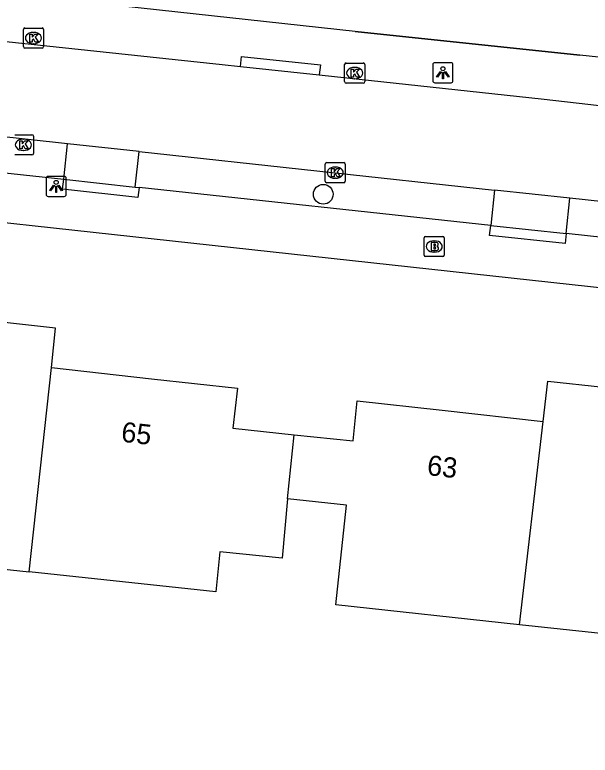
# Model space of a CAD drawing. Extents: x 160457 to 162082, y 388340 to 389736.
# Drawn here: x 161280.34 to 161308.93, y 388469.6 to 388506.39 of the extents above; entities that cross this region are included whole.
import ezdxf

# ---------------------------------------------------------------- set-up
doc = ezdxf.new("R2010")
doc.units = 0
for name, color, linetype in [('IMGEO_Boom', 7, 'Continuous'), ('IMGEO_Brandkraan', 7, 'Continuous'), ('IMGEO_Kolk', 7, 'Continuous'), ('IMGEO_Lichtpunt', 7, 'Continuous'), ('IMGEO_Muur', 7, 'Continuous'), ('IMGEO_Pand', 7, 'Continuous'), ('IMGEO_Pand_nummerreeks', 7, 'Continuous'), ('IMGEO_Parkeervlak_open', 7, 'Continuous'), ('IMGEO_Rijbaan_lokaal_open', 7, 'Continuous'), ('IMGEO_Voetpad_open', 7, 'Continuous')]:
    doc.layers.add(name, color=color, linetype=linetype)

msp = doc.modelspace()

# ---------------------------------------------------------------- linework, layer by layer
at = {"layer": 'IMGEO_Boom'}
msp.add_circle((161295.665, 388497.471), 0.489, dxfattribs=at)
at = {"layer": 'IMGEO_Brandkraan'}
for p, q in [((161300.679, 388494.451), (161300.679, 388495.303)), ((161300.754, 388495.377), (161301.606, 388495.377)), ((161301.68, 388495.303), (161301.68, 388494.451)), ((161301.167, 388495.157), (161301.192, 388495.157)), ((161301.19, 388494.597), (161301.165, 388494.597)), ((161301.606, 388494.377), (161300.754, 388494.377))]:
    msp.add_line(p, q, dxfattribs=at)
for points in [[(161300.679, 388494.451), (161300.679, 388495.303)], [(161300.754, 388495.377), (161301.606, 388495.377)], [(161301.68, 388495.303), (161301.68, 388494.451)], [(161301.027, 388495.077), (161301.027, 388494.677), (161301.24, 388494.677)], [(161301.258, 388495.077), (161301.027, 388495.077)], [(161301.206, 388494.996), (161301.152, 388494.996), (161301.152, 388494.92)], [(161301.152, 388494.92), (161301.205, 388494.92)], [(161301.214, 388494.844), (161301.152, 388494.844), (161301.152, 388494.763)], [(161301.152, 388494.763), (161301.214, 388494.763)], [(161301.606, 388494.377), (161300.754, 388494.377)]]:
    msp.add_lwpolyline(points, dxfattribs=at)
for centre, radius, start, end in [((161300.756, 388495.301), 0.0765, 91.552, 178.448), ((161300.756, 388495.301), 0.0765, 91.552, 178.448), ((161301.604, 388495.301), 0.0765, 1.552, 88.448), ((161301.604, 388495.301), 0.0765, 1.552, 88.448), ((161301.207, 388494.958), 0.0379, 267.8285, 90.9355), ((161301.215, 388494.803), 0.0404, 269.8759, 90.5077), ((161301.262, 388494.932), 0.145, 59.4692, 91.5367), ((161301.287, 388494.979), 0.0922, 285.5137, 58.1501), ((161301.292, 388494.787), 0.105, 301.3115, 78.989), ((161300.756, 388494.453), 0.0765, 181.552, 268.448), ((161300.756, 388494.453), 0.0765, 181.552, 268.448), ((161301.246, 388494.928), 0.251, 268.6676, 293.5347), ((161301.604, 388494.453), 0.0765, 271.552, 358.448), ((161301.604, 388494.453), 0.0765, 271.552, 358.448)]:
    msp.add_arc(centre, radius, start, end, dxfattribs=at)
for centre, major_axis, ratio, start_param, end_param in [((161301.166, 388494.877), (-0.387, 0.002), 0.722429, 4.712389, 7.853982), ((161301.191, 388494.877), (-0.39, 0.002), 0.717154, 1.570796, 4.712389)]:
    msp.add_ellipse(centre, major_axis=major_axis, ratio=ratio, start_param=start_param, end_param=end_param, dxfattribs=at)
at = {"layer": 'IMGEO_Kolk'}
for p, q in [((161280.765, 388504.808), (161280.765, 388505.66)), ((161280.84, 388505.734), (161281.692, 388505.734)), ((161281.253, 388505.514), (161281.278, 388505.514)), ((161281.766, 388505.66), (161281.766, 388504.808)), ((161281.692, 388504.734), (161280.84, 388504.734)), ((161281.276, 388504.954), (161281.251, 388504.954)), ((161296.803, 388503.995), (161297.655, 388503.995)), ((161296.728, 388503.069), (161296.728, 388503.921)), ((161297.216, 388503.775), (161297.241, 388503.775)), ((161297.729, 388503.921), (161297.729, 388503.069)), ((161297.655, 388502.995), (161296.803, 388502.995)), ((161297.239, 388503.215), (161297.214, 388503.215)), ((161280.34, 388500.429), (161281.192, 388500.429)), ((161281.266, 388500.355), (161281.266, 388499.503)), ((161280.753, 388500.209), (161280.778, 388500.209)), ((161280.776, 388499.649), (161280.751, 388499.649)), ((161281.192, 388499.429), (161280.34, 388499.429)), ((161295.761, 388498.119), (161295.761, 388498.971)), ((161295.836, 388499.045), (161296.688, 388499.045)), ((161296.762, 388498.971), (161296.762, 388498.119)), ((161296.249, 388498.825), (161296.274, 388498.825)), ((161296.272, 388498.265), (161296.247, 388498.265)), ((161296.688, 388498.045), (161295.836, 388498.045))]:
    msp.add_line(p, q, dxfattribs=at)
for points in [[(161280.765, 388504.808), (161280.765, 388505.66)], [(161280.84, 388505.734), (161281.692, 388505.734)], [(161281.766, 388505.66), (161281.766, 388504.808)], [(161281.086, 388505.434), (161281.209, 388505.434), (161281.209, 388505.283), (161281.339, 388505.434), (161281.503, 388505.434), (161281.357, 388505.283), (161281.51, 388505.034), (161281.358, 388505.034), (161281.273, 388505.198), (161281.209, 388505.131), (161281.209, 388505.034), (161281.086, 388505.034), (161281.086, 388505.434)], [(161281.692, 388504.734), (161280.84, 388504.734)], [(161296.803, 388503.995), (161297.655, 388503.995)], [(161296.728, 388503.069), (161296.728, 388503.921)], [(161297.049, 388503.695), (161297.172, 388503.695), (161297.172, 388503.544), (161297.302, 388503.695), (161297.466, 388503.695), (161297.32, 388503.544), (161297.473, 388503.295), (161297.321, 388503.295), (161297.236, 388503.459), (161297.172, 388503.392), (161297.172, 388503.295), (161297.049, 388503.295), (161297.049, 388503.695)], [(161297.729, 388503.921), (161297.729, 388503.069)], [(161297.655, 388502.995), (161296.803, 388502.995)], [(161280.34, 388500.429), (161281.192, 388500.429)], [(161281.266, 388500.355), (161281.266, 388499.503)], [(161280.586, 388500.129), (161280.709, 388500.129), (161280.709, 388499.978), (161280.839, 388500.129), (161281.003, 388500.129), (161280.857, 388499.978), (161281.01, 388499.729), (161280.858, 388499.729), (161280.773, 388499.893), (161280.709, 388499.826), (161280.709, 388499.729), (161280.586, 388499.729), (161280.586, 388500.129)], [(161281.192, 388499.429), (161280.34, 388499.429)], [(161295.761, 388498.119), (161295.761, 388498.971)], [(161295.836, 388499.045), (161296.688, 388499.045)], [(161296.762, 388498.971), (161296.762, 388498.119)], [(161296.082, 388498.745), (161296.205, 388498.745), (161296.205, 388498.594), (161296.335, 388498.745), (161296.499, 388498.745), (161296.353, 388498.594), (161296.506, 388498.345), (161296.354, 388498.345), (161296.269, 388498.509), (161296.205, 388498.442), (161296.205, 388498.345), (161296.082, 388498.345), (161296.082, 388498.745)], [(161296.688, 388498.045), (161295.836, 388498.045)]]:
    msp.add_lwpolyline(points, dxfattribs=at)
for centre, start, end in [((161280.842, 388505.658), 91.552, 178.448), ((161280.842, 388505.658), 91.552, 178.448), ((161281.69, 388505.658), 1.552, 88.448), ((161281.69, 388505.658), 1.552, 88.448), ((161280.842, 388504.81), 181.552, 268.448), ((161280.842, 388504.81), 181.552, 268.448), ((161281.69, 388504.81), 271.552, 358.448), ((161281.69, 388504.81), 271.552, 358.448), ((161296.805, 388503.919), 91.552, 178.448), ((161296.805, 388503.919), 91.552, 178.448), ((161297.653, 388503.919), 1.552, 88.448), ((161297.653, 388503.919), 1.552, 88.448), ((161296.805, 388503.071), 181.552, 268.448), ((161296.805, 388503.071), 181.552, 268.448), ((161297.653, 388503.071), 271.552, 358.448), ((161297.653, 388503.071), 271.552, 358.448), ((161281.19, 388500.353), 1.552, 88.448), ((161281.19, 388500.353), 1.552, 88.448), ((161281.19, 388499.505), 271.552, 358.448), ((161281.19, 388499.505), 271.552, 358.448), ((161295.838, 388498.969), 91.552, 178.448), ((161295.838, 388498.969), 91.552, 178.448), ((161296.686, 388498.969), 1.552, 88.448), ((161296.686, 388498.969), 1.552, 88.448), ((161295.838, 388498.121), 181.552, 268.448), ((161295.838, 388498.121), 181.552, 268.448), ((161296.686, 388498.121), 271.552, 358.448), ((161296.686, 388498.121), 271.552, 358.448)]:
    msp.add_arc(centre, 0.0765, start, end, dxfattribs=at)
for centre, major_axis, ratio, start_param, end_param in [((161281.252, 388505.234), (-0.387, 0.002), 0.722429, 4.712389, 7.853982), ((161281.277, 388505.234), (-0.39, 0.002), 0.717154, 1.570796, 4.712389), ((161297.215, 388503.495), (-0.387, 0.002), 0.722429, 4.712389, 7.853982), ((161297.24, 388503.495), (-0.39, 0.002), 0.717154, 1.570796, 4.712389), ((161280.752, 388499.929), (-0.387, 0.002), 0.722429, 4.712389, 7.853982), ((161280.777, 388499.929), (-0.39, 0.002), 0.717154, 1.570796, 4.712389), ((161296.248, 388498.545), (-0.387, 0.002), 0.722429, 4.712389, 7.853982), ((161296.273, 388498.545), (-0.39, 0.002), 0.717154, 1.570796, 4.712389)]:
    msp.add_ellipse(centre, major_axis=major_axis, ratio=ratio, start_param=start_param, end_param=end_param, dxfattribs=at)
at = {"layer": 'IMGEO_Lichtpunt'}
for p, q in [((161302.013, 388504.009), (161301.205, 388504.009)), ((161302.013, 388504.009), (161301.205, 388504.009)), ((161301.111, 388503.914), (161301.111, 388503.107)), ((161301.111, 388503.914), (161301.111, 388503.107)), ((161302.107, 388503.107), (161302.107, 388503.914)), ((161302.107, 388503.107), (161302.107, 388503.914)), ((161301.205, 388503.013), (161302.013, 388503.013)), ((161301.205, 388503.013), (161302.013, 388503.013)), ((161281.896, 388498.264), (161281.896, 388497.457)), ((161281.896, 388498.264), (161281.896, 388497.457)), ((161282.798, 388498.359), (161281.99, 388498.359)), ((161282.798, 388498.359), (161281.99, 388498.359)), ((161282.892, 388497.457), (161282.892, 388498.264)), ((161282.892, 388497.457), (161282.892, 388498.264)), ((161281.99, 388497.363), (161282.798, 388497.363)), ((161281.99, 388497.363), (161282.798, 388497.363))]:
    msp.add_line(p, q, dxfattribs=at)
for points in [[(161301.485, 388503.578), (161301.524, 388503.55), (161301.336, 388503.288), (161301.298, 388503.315), (161301.485, 388503.578)], [(161301.587, 388503.53), (161301.634, 388503.53), (161301.634, 388503.208), (161301.587, 388503.208), (161301.587, 388503.53)], [(161301.697, 388503.55), (161301.735, 388503.577), (161301.922, 388503.315), (161301.883, 388503.287), (161301.697, 388503.55)], [(161282.27, 388497.928), (161282.309, 388497.9), (161282.121, 388497.638), (161282.083, 388497.665), (161282.27, 388497.928)], [(161282.372, 388497.88), (161282.419, 388497.88), (161282.419, 388497.558), (161282.372, 388497.558), (161282.372, 388497.88)], [(161282.482, 388497.9), (161282.52, 388497.927), (161282.707, 388497.665), (161282.668, 388497.637), (161282.482, 388497.9)]]:
    msp.add_lwpolyline(points, dxfattribs=at)
for centre in [(161301.61, 388503.712), (161282.395, 388498.062)]:
    msp.add_circle(centre, 0.0994, dxfattribs=at)
for centre, start, end in [((161301.205, 388503.914), 90, 180), ((161301.205, 388503.914), 90, 180), ((161302.013, 388503.914), 0, 90), ((161302.013, 388503.914), 0, 90), ((161301.205, 388503.107), 180, 270), ((161301.205, 388503.107), 180, 270), ((161302.013, 388503.107), 270, 0), ((161302.013, 388503.107), 270, 360), ((161281.99, 388498.264), 90, 180), ((161281.99, 388498.264), 90, 180), ((161282.798, 388498.264), 0, 90), ((161282.798, 388498.264), 0, 90), ((161281.99, 388497.457), 180, 270), ((161281.99, 388497.457), 180, 270), ((161282.798, 388497.457), 270, 0), ((161282.798, 388497.457), 270, 360)]:
    msp.add_arc(centre, 0.0946, start, end, dxfattribs=at)
at = {"layer": 'IMGEO_Muur'}
msp.add_lwpolyline([(161297.25, 388505.556), (161308.418, 388504.386)], dxfattribs=at)
at = {"layer": 'IMGEO_Pand'}
for points in [[(161282.156, 388488.862), (161282.368, 388490.82), (161273.13, 388491.846), (161272.578, 388486.877), (161272.304, 388483.861), (161270.913, 388484.01), (161270.749, 388482.477), (161268.704, 388482.695), (161267.852, 388474.738), (161269.898, 388474.519), (161274.907, 388473.984), (161275.475, 388479.301), (161281.056, 388478.704)], [(161281.056, 388478.704), (161282.156, 388488.862)], [(161282.156, 388488.862), (161287.134, 388488.308), (161291.399, 388487.833), (161291.178, 388485.846), (161294.226, 388485.523)], [(161306.586, 388486.183), (161306.818, 388488.186), (161312.364, 388487.59), (161316.052, 388487.193), (161315.192, 388479.248), (161316.583, 388479.098), (161315.576, 388469.598), (161310.582, 388470.141), (161311.157, 388475.46), (161305.416, 388476.08)], [(161294.226, 388485.523), (161297.148, 388485.214), (161297.357, 388487.203), (161301.567, 388486.738), (161306.586, 388486.183)], [(161305.416, 388476.08), (161306.586, 388486.183)], [(161293.881, 388482.337), (161294.226, 388485.523)], [(161293.881, 388482.337), (161293.617, 388479.396), (161290.531, 388479.703), (161290.333, 388477.712), (161281.056, 388478.704)], [(161305.416, 388476.08), (161296.293, 388477.066), (161296.814, 388482.029), (161293.881, 388482.337)]]:
    msp.add_lwpolyline(points, dxfattribs=at)
at = {"layer": 'IMGEO_Parkeervlak_open'}
for points in [[(161282.769, 388498.217), (161282.957, 388499.983)], [(161286.325, 388497.832), (161286.516, 388499.598)], [(161304.176, 388497.684), (161303.984, 388495.919)], [(161307.733, 388495.517), (161307.924, 388497.278)]]:
    msp.add_lwpolyline(points, dxfattribs=at)
at = {"layer": 'IMGEO_Rijbaan_lokaal_open'}
for points in [[(161279.587, 388505.1), (161290.639, 388503.918), (161291.553, 388503.821)], [(161291.553, 388503.821), (161295.468, 388503.402)], [(161295.468, 388503.402), (161306.645, 388502.206), (161320.096, 388500.652)], [(161282.957, 388499.983), (161282.804, 388500), (161277.52, 388500.573)], [(161286.516, 388499.598), (161282.957, 388499.983)], [(161286.516, 388499.598), (161304.176, 388497.684)], [(161307.924, 388497.278), (161304.176, 388497.684)], [(161312.935, 388496.735), (161307.924, 388497.278)]]:
    msp.add_lwpolyline(points, dxfattribs=at)
at = {"layer": 'IMGEO_Voetpad_open'}
for points in [[(161319.826, 388503.156), (161308.418, 388504.386), (161297.25, 388505.556), (161250.145, 388510.713)], [(161291.553, 388503.821), (161291.606, 388504.319), (161295.521, 388503.899), (161295.468, 388503.402)], [(161248.583, 388499.488), (161312.888, 388492.466), (161312.911, 388492.681), (161316.888, 388492.253), (161316.864, 388492.032), (161323.954, 388491.258)], [(161277.52, 388498.786), (161282.769, 388498.217)], [(161286.512, 388497.812), (161286.458, 388497.311), (161282.715, 388497.721), (161282.769, 388498.217)], [(161282.769, 388498.217), (161286.325, 388497.832)], [(161286.325, 388497.832), (161286.512, 388497.812)], [(161303.984, 388495.919), (161286.512, 388497.812)], [(161307.733, 388495.517), (161307.68, 388495.022), (161303.931, 388495.422), (161303.984, 388495.919)], [(161303.984, 388495.919), (161307.733, 388495.517)], [(161312.745, 388494.979), (161307.733, 388495.517)]]:
    msp.add_lwpolyline(points, dxfattribs=at)

# ---------------------------------------------------------------- texts
at = {"layer": 'IMGEO_Pand_nummerreeks'}
for s, rotation, p in [('65', 353.6476, (161285.594, 388485.179)), ('63', 353.6932, (161300.79, 388483.524))]:
    msp.add_text(s, height=1, rotation=rotation, dxfattribs=at).set_placement(p)

doc.saveas('drawing.dxf')
